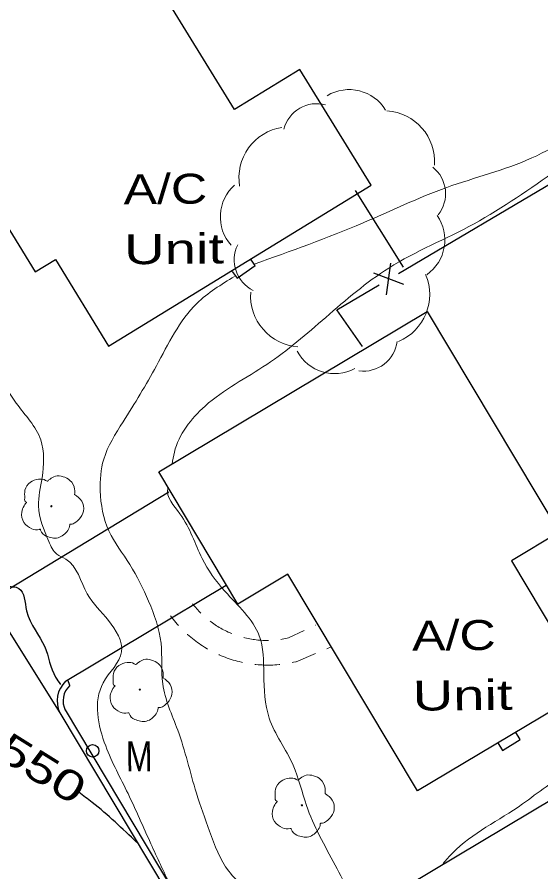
# Model space of a CAD drawing. Extents: x 2361708 to 2370558, y 6977955 to 6991887.
# Drawn here: x 2366463.4 to 2366547.1, y 6982883.6 to 6983020.4 of the extents above; entities that cross this region are included whole.
import ezdxf
from ezdxf.enums import TextEntityAlignment as Align

# ---------------------------------------------------------------- set-up
doc = ezdxf.new("R2010")
doc.units = 0
doc.header["$LTSCALE"] = 1.9
for name, color, linetype, lineweight in [('11', 7, 'Continuous', 25), ('13', 7, 'Continuous', 13), ('17', 7, 'Continuous', 25), ('2', 7, 'Continuous', 25), ('20', 7, 'Continuous', 25), ('23', 7, 'Continuous', 25), ('29', 7, 'Continuous', 13), ('31', 7, 'Continuous', 13), ('35', 7, 'Continuous', 13)]:
    doc.layers.add(name, color=color, linetype=linetype, lineweight=lineweight)

msp = doc.modelspace()

# ---------------------------------------------------------------- linework, layer by layer
at = {"layer": '11'}
for points in [[(2366498.143, 6983005.614), (2366477.615, 6983039.031), (2366446.346, 6983019.822), (2366457.205, 6983002.155), (2366453.745, 6983000.031), (2366466.269, 6982979.62), (2366469.501, 6982981.6), (2366478.013, 6982967.751), (2366519.98, 6982993.532), (2366508.613, 6983012.044)], [(2366486.035, 6982947.646), (2366528.952, 6982973.276), (2366550.05, 6982937.955), (2366542.423, 6982933.402), (2366554.679, 6982912.868), (2366527.403, 6982896.577), (2366506.692, 6982931.252), (2366498.687, 6982926.465)], [(2366556.942, 6982829.566), (2366598.547, 6982854.472), (2366579.524, 6982886.263), (2366569.301, 6982880.146), (2366557.3, 6982900.212), (2366525.798, 6982881.361), (2366536.143, 6982864.059), (2366534.502, 6982863.074), (2366546.301, 6982843.335), (2366548.061, 6982844.391)]]:
    msp.add_lwpolyline(points, close=True, dxfattribs=at)
at = {"layer": '13'}
for p, q in [((2366511.1, 6982923.084), (2366511.169, 6982923.114)), ((2366512.916, 6982919.321), (2366513.603, 6982919.607))]:
    msp.add_line(p, q, dxfattribs=at)
for points in [[(2366491.446, 6982926.526), (2366491.608, 6982926.318), (2366491.77, 6982926.12), (2366491.942, 6982925.921), (2366492.114, 6982925.723), (2366492.286, 6982925.524), (2366492.457, 6982925.336), (2366492.639, 6982925.148), (2366492.76, 6982925.029)], [(2366487.914, 6982924.583), (2366488.117, 6982924.315), (2366488.32, 6982924.047), (2366488.532, 6982923.789), (2366488.754, 6982923.521), (2366488.967, 6982923.273), (2366489.179, 6982923.035)], [(2366494.263, 6982923.713), (2366494.414, 6982923.605), (2366494.625, 6982923.447), (2366494.837, 6982923.299), (2366495.058, 6982923.151), (2366495.269, 6982923.003), (2366495.491, 6982922.865), (2366495.712, 6982922.728), (2366495.944, 6982922.599), (2366496.175, 6982922.472), (2366496.406, 6982922.354), (2366496.637, 6982922.236), (2366496.868, 6982922.118), (2366497.11, 6982922), (2366497.34, 6982921.903), (2366497.581, 6982921.795), (2366497.722, 6982921.736)], [(2366505.571, 6982920.811), (2366505.781, 6982920.843), (2366506.04, 6982920.886), (2366506.3, 6982920.938), (2366506.549, 6982920.99), (2366506.769, 6982921.042), (2366509.288, 6982922.226)], [(2366490.602, 6982921.628), (2366490.633, 6982921.599), (2366490.885, 6982921.371), (2366491.147, 6982921.154), (2366491.409, 6982920.946), (2366491.671, 6982920.738), (2366491.933, 6982920.531), (2366492.205, 6982920.333), (2366492.487, 6982920.136), (2366492.759, 6982919.949), (2366493.05, 6982919.762), (2366493.332, 6982919.584), (2366493.624, 6982919.407), (2366493.835, 6982919.279)], [(2366499.618, 6982921.115), (2366499.818, 6982921.066), (2366500.069, 6982921.009), (2366500.329, 6982920.951), (2366500.58, 6982920.903), (2366500.84, 6982920.856), (2366501.1, 6982920.819), (2366501.361, 6982920.781), (2366501.612, 6982920.743), (2366501.872, 6982920.715), (2366502.132, 6982920.698), (2366502.392, 6982920.67), (2366502.652, 6982920.663), (2366502.923, 6982920.645), (2366503.183, 6982920.648), (2366503.443, 6982920.65), (2366503.583, 6982920.652)], [(2366495.624, 6982918.376), (2366495.714, 6982918.337), (2366496.026, 6982918.2), (2366496.337, 6982918.073), (2366496.648, 6982917.956), (2366496.969, 6982917.839), (2366497.29, 6982917.722), (2366497.611, 6982917.615), (2366497.932, 6982917.518), (2366498.253, 6982917.421), (2366498.574, 6982917.334), (2366498.904, 6982917.257), (2366499.235, 6982917.18), (2366499.416, 6982917.142)], [(2366507.356, 6982917.098), (2366507.596, 6982917.15), (2366507.925, 6982917.223), (2366508.005, 6982917.244), (2366511.073, 6982918.543)], [(2366501.389, 6982916.821), (2366501.559, 6982916.802), (2366501.899, 6982916.766), (2366502.229, 6982916.749), (2366502.57, 6982916.722), (2366502.91, 6982916.715), (2366503.24, 6982916.708), (2366503.58, 6982916.702), (2366503.92, 6982916.705), (2366504.25, 6982916.718), (2366504.59, 6982916.741), (2366504.93, 6982916.765), (2366505.259, 6982916.788), (2366505.379, 6982916.799)]]:
    msp.add_lwpolyline(points, dxfattribs=at)
at = {"layer": '17'}
for p, q in [((2366524.374, 6982979.403), (2366576.006, 6983009.956)), ((2366525.155, 6982980.41), (2366517.498, 6982992.648)), ((2366522.447, 6982975.974), (2366523.159, 6982981.051)), ((2366525.201, 6982977.611), (2366520.404, 6982979.425))]:
    msp.add_line(p, q, dxfattribs=at)
msp.add_lwpolyline([(2366518.616, 6982967.707), (2366514.519, 6982973.578), (2366521.272, 6982977.573)], dxfattribs=at)
at = {"layer": '2'}
for p, q in [((2366461.913, 6982928.816), (2366487.645, 6982944.441)), ((2366457.518, 6982929.324), (2366470.221, 6982909.064)), ((2366471.143, 6982914.133), (2366496.788, 6982929.518)), ((2366471.8, 6982913.429), (2366471.491, 6982914.336)), ((2366471.046, 6982909.552), (2366494.958, 6982869.577)), ((2366470.221, 6982909.064), (2366494.133, 6982869.089))]:
    msp.add_line(p, q, dxfattribs=at)
for radius in [4.336, 3.376]:
    msp.add_arc((2366474.113, 6982910.974), radius, 133.23418, 206.14386, dxfattribs=at)
at = {"layer": '20'}
msp.add_circle((2366475.459, 6982902.973), 1, dxfattribs=at)
at = {"layer": '23'}
for p, q in [((2366497.78, 6982979.69), (2366498.551, 6982978.607)), ((2366540.25, 6982904.28), (2366541.002, 6982903.057))]:
    msp.add_line(p, q, dxfattribs=at)
for points in [[(2366498.551, 6982978.607), (2366501.441, 6982980.665), (2366500.813, 6982981.549)], [(2366541.002, 6982903.057), (2366543.825, 6982904.784), (2366543.053, 6982906.037)]]:
    msp.add_lwpolyline(points, dxfattribs=at)
at = {"layer": '29'}
for centre in [(2366468.856, 6982942.122), (2366482.996, 6982912.776), (2366508.924, 6982894.261)]:
    msp.add_circle(centre, 0.1, dxfattribs=at)
for centre, radius, start, end in [((2366516.47, 6983001.998), 6.814, 31.06994, 121.06994), ((2366511.297, 6983001.109), 5.445, 75.17621, 165.17621), ((2366521.966, 6982997.262), 8.173, 356.19495, 86.19495), ((2366507.025, 6982994.707), 8.173, 99.38873, 189.38873), ((2366526.442, 6982992.138), 5.445, 321.52882, 51.52882), ((2366502.685, 6982988.425), 6.814, 131.60387, 221.60387), ((2366524.952, 6982984.759), 6.814, 305.16816, 35.16816), ((2366503.541, 6982981.558), 5.445, 153.92411, 243.92411), ((2366521.181, 6982976.02), 8.173, 293.00219, 23.00219), ((2366508.887, 6982975.79), 8.173, 175.78043, 265.78043), ((2366518.743, 6982969.192), 5.445, 262.6369, 352.6369), ((2366514.161, 6982970.172), 6.814, 208.22238, 298.22238)]:
    msp.add_arc(centre, radius, start, end, dxfattribs=at)
for points in [[(2366464.891, 6982942.695), (2366464.911, 6982942.705), (2366464.83, 6982942.774), (2366464.594, 6982943.402), (2366464.632, 6982944.683), (2366465.52, 6982945.981), (2366466.825, 6982946.463), (2366467.947, 6982946.274), (2366468.178, 6982946.146), (2366468.248, 6982946.147), (2366468.298, 6982946.187), (2366468.645, 6982946.481), (2366469.511, 6982946.929), (2366470.722, 6982946.86), (2366471.837, 6982946.271), (2366472.57, 6982944.848), (2366472.579, 6982943.988)], [(2366472.569, 6982944.008), (2366473.709, 6982942.949), (2366473.994, 6982941.361), (2366473.286, 6982940.034), (2366472.632, 6982939.488), (2366471.964, 6982939.272), (2366471.813, 6982939.26), (2366471.795, 6982939.15), (2366471.474, 6982938.247), (2366469.935, 6982937.083), (2366468.042, 6982937.365), (2366467.143, 6982938.306), (2366467.072, 6982938.435), (2366466.952, 6982938.414), (2366465.74, 6982938.533), (2366464.471, 6982939.53), (2366464.125, 6982941.167), (2366464.495, 6982942.191), (2366464.821, 6982942.634), (2366464.891, 6982942.685)], [(2366479.031, 6982913.348), (2366479.051, 6982913.358), (2366478.97, 6982913.427), (2366478.734, 6982914.055), (2366478.772, 6982915.335), (2366479.66, 6982916.634), (2366480.965, 6982917.117), (2366482.087, 6982916.927), (2366482.318, 6982916.799), (2366482.388, 6982916.8), (2366482.438, 6982916.841), (2366482.785, 6982917.134), (2366483.651, 6982917.582), (2366484.861, 6982917.514), (2366485.977, 6982916.924), (2366486.711, 6982915.501), (2366486.719, 6982914.641)], [(2366486.708, 6982914.661), (2366487.849, 6982913.602), (2366488.134, 6982912.014), (2366487.426, 6982910.688), (2366486.771, 6982910.141), (2366486.103, 6982909.925), (2366485.954, 6982909.914), (2366485.935, 6982909.803), (2366485.613, 6982908.9), (2366484.075, 6982907.736), (2366482.182, 6982908.018), (2366481.283, 6982908.959), (2366481.212, 6982909.088), (2366481.092, 6982909.067), (2366479.88, 6982909.186), (2366478.611, 6982910.184), (2366478.265, 6982911.82), (2366478.636, 6982912.844), (2366478.961, 6982913.287), (2366479.031, 6982913.338)], [(2366504.958, 6982894.834), (2366504.978, 6982894.844), (2366504.897, 6982894.913), (2366504.661, 6982895.541), (2366504.7, 6982896.821), (2366505.587, 6982898.12), (2366506.892, 6982898.602), (2366508.014, 6982898.413), (2366508.245, 6982898.285), (2366508.315, 6982898.286), (2366508.365, 6982898.326), (2366508.712, 6982898.619), (2366509.578, 6982899.068), (2366510.789, 6982899), (2366511.905, 6982898.41), (2366512.638, 6982896.987), (2366512.646, 6982896.127)], [(2366512.636, 6982896.147), (2366513.776, 6982895.088), (2366514.061, 6982893.501), (2366513.354, 6982892.174), (2366512.699, 6982891.627), (2366512.031, 6982891.411), (2366511.881, 6982891.399), (2366511.863, 6982891.289), (2366511.541, 6982890.386), (2366510.002, 6982889.221), (2366508.109, 6982889.503), (2366507.21, 6982890.445), (2366507.139, 6982890.574), (2366507.019, 6982890.553), (2366505.808, 6982890.671), (2366504.538, 6982891.669), (2366504.193, 6982893.306), (2366504.563, 6982894.33), (2366504.889, 6982894.773), (2366504.958, 6982894.824)]]:
    msp.add_spline(points, degree=3, dxfattribs=at)
at = {"layer": '31', "lineweight": 25}
for points in [[(2366530.166, 6983086.363), (2366530.855, 6983079.119), (2366528.469, 6983073.446), (2366520.044, 6983067.686), (2366507.987, 6983060.971), (2366495.77, 6983053.234), (2366483.043, 6983046.612), (2366464.803, 6983039.048), (2366455.564, 6983033.68), (2366445.989, 6983027.839), (2366438.139, 6983022.634), (2366434.195, 6983017.686), (2366435.068, 6983012.104), (2366436.915, 6983007.291), (2366439.782, 6982998.118), (2366441.206, 6982989.311), (2366445.66, 6982977.333), (2366445.981, 6982976.256)], [(2366449.604, 6982962.3), (2366450.989, 6982953.323), (2366453.313, 6982944.504), (2366458.065, 6982936.939), (2366459.178, 6982931.4), (2366461.557, 6982929.433), (2366463.671, 6982928.973), (2366464.905, 6982925.394), (2366467.8, 6982919.631), (2366469.527, 6982914.778), (2366470.338, 6982913.615)], [(2366482.539, 6982888.32), (2366475.408, 6982894.713), (2366473.262, 6982896.352)]]:
    msp.add_spline(points, degree=3, dxfattribs=at)
at = {"layer": '35'}
for points in [[(2366713.648, 6983033.527), (2366712.516, 6983033.756), (2366707.313, 6983030.866), (2366700.289, 6983025.989), (2366686.882, 6983022.482), (2366670.678, 6983018.627), (2366658.662, 6983013.932), (2366645.151, 6983009.724), (2366637.421, 6983007.65), (2366629.919, 6983010.959), (2366627.722, 6983019.018), (2366623.219, 6983028.826), (2366617.69, 6983031.793), (2366611.75, 6983029.747), (2366601.994, 6983030.214), (2366592.366, 6983036.322), (2366581.679, 6983046.462), (2366576.718, 6983053.835), (2366569.153, 6983066.953), (2366564.842, 6983071.182), (2366565.513, 6983065.849), (2366568.478, 6983056.976), (2366569.064, 6983050.101), (2366572.368, 6983038.142), (2366576.402, 6983028.25), (2366577.783, 6983020.733), (2366577.499, 6983014.92), (2366570.859, 6983007.486), (2366560.507, 6983002.428), (2366549.807, 6982995.986), (2366536.439, 6982987.338), (2366522.816, 6982980.248), (2366512.721, 6982972.342), (2366503.292, 6982964.821), (2366493.435, 6982958.157), (2366488.525, 6982950.78), (2366488.173, 6982948.866)], [(2366554.05, 6983064.109), (2366555.228, 6983060.07), (2366556.58, 6983052.453), (2366560.363, 6983043.768), (2366564.004, 6983033.273), (2366565.359, 6983027.475), (2366567.756, 6983022.558), (2366567.552, 6983016.546), (2366563.784, 6983012.199), (2366557.246, 6983005.677), (2366545.659, 6982997.866), (2366532.064, 6982993.146), (2366518.687, 6982987.479), (2366501.259, 6982980.873)], [(2366448.868, 6983015.416), (2366449.118, 6983014.368), (2366449.315, 6983006.229), (2366448.295, 6982998.939), (2366448.865, 6982994.725), (2366450.597, 6982990.271), (2366452.838, 6982983.902), (2366456.925, 6982976.91), (2366459.3, 6982966.943), (2366463.259, 6982958.6), (2366467.155, 6982952.757), (2366467.373, 6982946.689), (2366466.796, 6982942.173), (2366468.45, 6982936.498), (2366469.719, 6982934.47), (2366471.177, 6982933.664), (2366474.61, 6982928.097), (2366478.001, 6982923.829), (2366480.079, 6982918.828), (2366477.146, 6982913.87), (2366477.552, 6982903.773), (2366481.115, 6982896.137), (2366484.771, 6982888.101), (2366487.854, 6982881.5)], [(2366498.167, 6982978.923), (2366492.128, 6982974.596), (2366485.653, 6982964.603), (2366480.328, 6982955.642), (2366477.225, 6982949.642), (2366476.673, 6982944.607), (2366478.055, 6982938.18), (2366481.426, 6982932.781), (2366484.402, 6982926.93), (2366486.396, 6982920.208), (2366486.658, 6982913.691), (2366489.059, 6982906.303), (2366492.055, 6982896.211), (2366494.153, 6982890.111), (2366497.224, 6982883.719), (2366502.171, 6982878.717), (2366507.718, 6982871.749), (2366512.082, 6982869.25), (2366515.034, 6982864.858), (2366516.915, 6982860.536), (2366518.335, 6982856.349), (2366518.857, 6982853.064), (2366518.746, 6982848.873), (2366518.977, 6982845.715), (2366520.053, 6982837.675), (2366522.829, 6982828.671), (2366527.722, 6982818.847), (2366532.158, 6982810.949), (2366535.116, 6982804.906), (2366536.401, 6982802.259)], [(2366487.479, 6982945.12), (2366487.459, 6982945.03), (2366489.409, 6982940.938), (2366492.967, 6982933.771), (2366496.608, 6982928.516), (2366502.105, 6982921.378), (2366502.824, 6982915.265), (2366503.691, 6982908.232), (2366507.502, 6982900.699), (2366509.644, 6982894.258), (2366514.245, 6982884.672), (2366518.673, 6982875.563), (2366521.752, 6982868.262), (2366525.605, 6982859.548), (2366527.359, 6982848.615), (2366531.524, 6982839.734), (2366534.504, 6982833.512), (2366540.497, 6982825.859), (2366546.051, 6982821.181), (2366546.086, 6982817.601), (2366547.349, 6982807.793), (2366553.124, 6982802.068), (2366556.803, 6982795.882), (2366561.19, 6982790.944), (2366564.926, 6982782.929), (2366566.494, 6982775.794), (2366568.898, 6982768.036), (2366571.003, 6982760.186), (2366572.832, 6982752.933), (2366574.281, 6982747.797), (2366575.894, 6982742.242), (2366578.499, 6982734.426), (2366582.005, 6982725.319)], [(2366556.075, 6982899.611), (2366551.929, 6982899.171), (2366544.204, 6982894.477), (2366532.998, 6982886.62), (2366531.494, 6982884.926)]]:
    msp.add_spline(points, degree=3, dxfattribs=at)

# ---------------------------------------------------------------- texts
at = {"layer": '20'}
for s, width, p in [('A/C', 1.25, (2366480.417, 6982990.445)), ('Unit', 1.4, (2366480.508, 6982980.845)), ('A/C', 1.25, (2366526.549, 6982919.011)), ('Unit', 1.4, (2366526.641, 6982909.411)), ('M', 0.8, (2366480.781, 6982899.674))]:
    msp.add_text(s, height=4.8, rotation=0.545, dxfattribs=dict(at, width=width)).set_placement(p)
at = {"layer": '31', "width": 1.4}
msp.add_text(' 550 ', height=4.8, rotation=328.013, dxfattribs=at).set_placement((2366466.082, 6982898.146), align=Align.CENTER)

doc.saveas('drawing.dxf')
